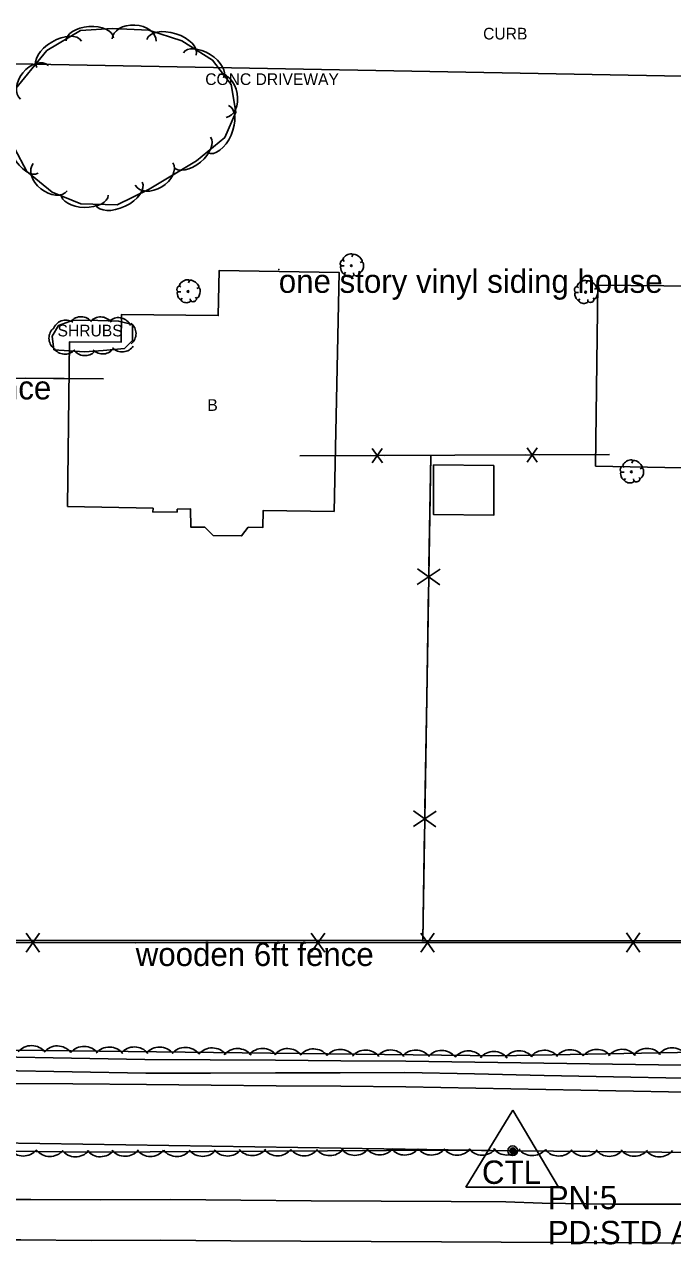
# Model space of a CAD drawing. Extents: x 1802180 to 1804859, y 572524 to 575172.
# Drawn here: x 1804162.6 to 1804301.3, y 573835.7 to 574096.8 of the extents above; entities that cross this region are included whole.
import ezdxf

# ---------------------------------------------------------------- set-up
doc = ezdxf.new("R2010")
doc.units = 0
for name, color, linetype in [('EX_EDGE_PAVEMENT', 7, 'Continuous'), ('EX_SHOULDER', 7, 'Continuous'), ('S_BASELINE', 7, 'Continuous'), ('S_BUILDING', 7, 'Continuous'), ('S_BUILDING_ANNOT', 7, 'Continuous'), ('S_CURB_ANNOT', 7, 'Continuous'), ('S_DITCHLINE', 7, 'Continuous'), ('S_DRIVEWAY_ANNOT', 7, 'Continuous'), ('S_FENCE', 7, 'Continuous'), ('S_FENCE_ANNOT', 7, 'Continuous'), ('S_MSC_PT_SYM', 7, 'Continuous'), ('S_PRIMARY_CTL', 7, 'Continuous'), ('S_PRIMARY_CTL_ANNOT', 7, 'Continuous'), ('S_SANITARY_SEWER', 7, 'Continuous'), ('S_SURVEY_TEXT_ANNOT', 7, 'Continuous'), ('S_TREE', 7, 'Continuous'), ('S_TREE_ANNOT', 7, 'Continuous')]:
    doc.layers.add(name, color=color, linetype=linetype)

msp = doc.modelspace()

# ---------------------------------------------------------------- linework, layer by layer
at = {"layer": 'EX_EDGE_PAVEMENT'}
msp.add_lwpolyline([(1804309.46, 573836.06), (1804294.62, 573836.07), (1804279.62, 573836.18), (1804264.56, 573836.24), (1804251.8, 573836.32), (1804236.8, 573836.41), (1804221.75, 573836.49), (1804206.75, 573836.55), (1804191.75, 573836.68), (1804176.84, 573836.64), (1804161.84, 573836.76), (1804146.85, 573836.78), (1804131.85, 573836.88), (1804116.85, 573836.98), (1804101.6, 573837.45), (1804086.6, 573837.48), (1804071.6, 573837.68), (1804056.62, 573837.73), (1804041.62, 573837.76), (1804026.81, 573837.72), (1804011.81, 573837.78), (1803996.81, 573837.87), (1803981.87, 573837.98), (1803966.87, 573838.11)], dxfattribs=at)
at = {"layer": 'EX_SHOULDER'}
for points in [[(1803968.94, 573846.7), (1803983.93, 573846.57), (1803998.92, 573846.46), (1804013.89, 573846.36), (1804028.84, 573846.32), (1804043.88, 573846.28), (1804058.89, 573846.23), (1804073.98, 573846.14), (1804088.88, 573845.92), (1804104.13, 573845.83), (1804118.91, 573845.51), (1804133.91, 573845.44), (1804148.86, 573845.37), (1804163.92, 573845.38), (1804178.83, 573845.3), (1804193.93, 573845.35), (1804208.89, 573845.23), (1804223.9, 573845.1), (1804238.9, 573845.02), (1804253.9, 573844.93), (1804265.55, 573844.85)], [(1804265.55, 573844.85), (1804273.36, 573844.58), (1804288.27, 573844.41), (1804303.25, 573844.37), (1804318.32, 573844.38), (1804333.32, 573844.25), (1804348.29, 573844.14), (1804363.31, 573844.03), (1804378.28, 573843.94), (1804393.31, 573843.88), (1804408.33, 573843.75), (1804423.29, 573843.57), (1804438.35, 573843.38), (1804453.32, 573843.19), (1804468.29, 573843.07), (1804483.29, 573842.96), (1804498.33, 573842.85), (1804513.31, 573842.69), (1804528.29, 573842.53), (1804543.31, 573842.43), (1804558.32, 573842.29), (1804573.31, 573842.11), (1804582.3, 573842.03)]]:
    msp.add_lwpolyline(points, dxfattribs=at)
at = {"layer": 'S_BASELINE'}
msp.add_line((1803445.92, 573868.28), (1804267.05, 573855.8), dxfattribs=at)
at = {"layer": 'S_BUILDING'}
for points in [[(1804284.8, 574002.25), (1804351.35, 574001.03), (1804352.38, 574050.04), (1804327.23, 574050.19), (1804327.07, 574035.27), (1804320.62, 574035.36), (1804320.63, 574040.65), (1804285.24, 574041.03), (1804284.8, 574002.25)], [(1804228.82, 573992.56), (1804229.94, 574043.7), (1804204.25, 574044.16), (1804204.04, 574034.5), (1804183.37, 574034.75), (1804183.24, 574028.8), (1804172.23, 574028.9), (1804171.8, 573993.66), (1804190.09, 573993.29), (1804190.06, 573992.46), (1804195.29, 573992.49), (1804195.29, 573993.08), (1804198.14, 573993.13), (1804198.16, 573989.25), (1804201.16, 573989.26), (1804202.99, 573987.42), (1804209.04, 573987.35), (1804210.47, 573989.25), (1804213.6, 573989.17), (1804213.65, 573992.78), (1804228.82, 573992.56)], [(1804250.11, 574002.6), (1804262.98, 574002.4), (1804262.98, 573991.8), (1804250.1, 573991.96), (1804250.11, 574002.6)]]:
    msp.add_lwpolyline(points, dxfattribs=at)
at = {"layer": 'S_DITCHLINE'}
for points in [[(1804303.17, 573874.14), (1804288.43, 573874.35), (1804273.69, 573874.56), (1804258.95, 573874.77), (1804244.21, 573874.98), (1804230.25, 573875.07), (1804216.29, 573875.16), (1804202.33, 573875.25), (1804188.37, 573875.34), (1804172.66, 573875.63), (1804156.95, 573875.92), (1804141.23, 573876.21), (1804125.52, 573876.5), (1804111.47, 573876.48), (1804097.41, 573876.47), (1804083.36, 573876.45), (1804069.3, 573876.43), (1804054.36, 573876.72), (1804039.42, 573877), (1804024.48, 573877.28), (1804009.54, 573877.56), (1803993.71, 573877.62), (1803977.88, 573877.67), (1803962.04, 573877.72)], [(1804303.51, 573871.36), (1804288.63, 573871.65), (1804273.75, 573871.94), (1804258.87, 573872.23), (1804243.99, 573872.52), (1804230.13, 573872.49), (1804216.28, 573872.46), (1804202.42, 573872.42), (1804188.57, 573872.39), (1804172.82, 573872.69), (1804157.07, 573872.99), (1804141.32, 573873.29), (1804125.57, 573873.59), (1804111.43, 573873.58), (1804097.3, 573873.57), (1804083.17, 573873.56), (1804069.03, 573873.55), (1804054.24, 573873.45), (1804039.46, 573873.35), (1804024.67, 573873.24), (1804009.88, 573873.14), (1803993.98, 573873.67), (1803978.08, 573874.2), (1803962.19, 573874.73)], [(1804304.14, 573868.36), (1804289.15, 573868.64), (1804274.16, 573868.92), (1804259.16, 573869.21), (1804244.17, 573869.49), (1804230.29, 573869.61), (1804216.41, 573869.73), (1804202.54, 573869.85), (1804188.66, 573869.97), (1804172.93, 573870.09), (1804157.2, 573870.2), (1804141.48, 573870.32), (1804125.75, 573870.44), (1804111.6, 573870.13), (1804097.45, 573869.83), (1804083.29, 573869.53), (1804069.14, 573869.23), (1804054.25, 573869.27), (1804039.35, 573869.32), (1804024.46, 573869.36), (1804009.56, 573869.41), (1803993.84, 573869.85), (1803978.11, 573870.3), (1803962.38, 573870.74)]]:
    msp.add_lwpolyline(points, dxfattribs=at)
at = {"layer": 'S_FENCE'}
for p, q in [((1804287.75, 574004.76), (1804221.52, 574004.48)), ((1804239.17, 574003.01), (1804237, 574006.09)), ((1804239.15, 574006.1), (1804237.01, 574003)), ((1804249.5, 574004.52), (1804247.82, 573900.92)), ((1804272.28, 574003.15), (1804270.11, 574006.23)), ((1804272.27, 574006.24), (1804270.12, 574003.14)), ((1804246.69, 573980.35), (1804251.46, 573976.9)), ((1804251.52, 573980.27), (1804246.64, 573976.97)), ((1804250.67, 573928.47), (1804245.8, 573925.17)), ((1804245.85, 573928.55), (1804250.62, 573925.1)), ((1804165.82, 573902.39), (1804162.95, 573898.3)), ((1804165.82, 573902.39), (1804162.95, 573898.3)), ((1804165.82, 573898.3), (1804162.96, 573902.39)), ((1804165.82, 573898.3), (1804162.96, 573902.39)), ((1804226.82, 573902.39), (1804223.95, 573898.3)), ((1804226.82, 573898.3), (1804223.95, 573902.39)), ((1804226.82, 573902.39), (1804223.95, 573898.3)), ((1804226.82, 573898.3), (1804223.95, 573902.39)), ((1804250.25, 573902.39), (1804247.38, 573898.3)), ((1804250.25, 573898.3), (1804247.38, 573902.39)), ((1804250.25, 573902.39), (1804247.38, 573898.3)), ((1804250.25, 573898.3), (1804247.38, 573902.39)), ((1804294.25, 573902.4), (1804291.38, 573898.3)), ((1804294.25, 573898.3), (1804291.38, 573902.4)), ((1804294.25, 573902.4), (1804291.38, 573898.3)), ((1804294.25, 573898.3), (1804291.38, 573902.4)), ((1804186.39, 573900.34), (1804071, 573900.36)), ((1804382.25, 573900.35), (1804186.39, 573900.34))]:
    msp.add_line(p, q, dxfattribs=at)
for points in [[(1804003.25, 574028.95), (1803976.65, 574029.6), (1803975.14, 573897.9), (1804070.65, 573897.42), (1804070.63, 573900.9), (1804247.6, 573900.79), (1804382.52, 573900.68), (1804382.22, 574004.01), (1804344.22, 574004.59)], [(1804068.64, 574021.48), (1804115.24, 574021.38), (1804179.5, 574021)], [(1804162.7, 574021.1), (1804179.5, 574021)], [(1804236.58, 574004.54), (1804221.52, 574004.48)], [(1804254.64, 574004.62), (1804239.59, 574004.56)], [(1804249.5, 574004.52), (1804249.11, 573980.98)], [(1804269.69, 574004.68), (1804254.64, 574004.62)], [(1804287.75, 574004.76), (1804272.7, 574004.7)], [(1804249.04, 573976.27), (1804248.66, 573952.72)], [(1804248.66, 573952.72), (1804248.27, 573929.18)], [(1804248.2, 573924.47), (1804247.82, 573900.92)], [(1804186.39, 573900.34), (1804166.39, 573900.35)], [(1804186.39, 573900.34), (1804166.39, 573900.35)], [(1804223.38, 573900.34), (1804186.39, 573900.34)], [(1804223.38, 573900.34), (1804186.39, 573900.34)], [(1804247.38, 573900.35), (1804227.38, 573900.34)], [(1804247.38, 573900.35), (1804227.38, 573900.34)], [(1804290.82, 573900.35), (1804250.82, 573900.35)], [(1804290.82, 573900.35), (1804250.82, 573900.35)], [(1804314.82, 573900.35), (1804294.82, 573900.35)], [(1804314.82, 573900.35), (1804294.82, 573900.35)]]:
    msp.add_lwpolyline(points, dxfattribs=at)
at = {"layer": 'S_MSC_PT_SYM'}
for points in [[(1804217, 574044.37), (1804217, 574044.42), (1804217, 574044.37), (1804216.95, 574044.37), (1804217, 574044.37), (1804217, 574044.32), (1804217, 574044.37), (1804217.05, 574044.37)], [(1804186.39, 573900.34), (1804186.39, 573900.39), (1804186.39, 573900.34), (1804186.34, 573900.34), (1804186.39, 573900.34), (1804186.39, 573900.29), (1804186.39, 573900.34), (1804186.44, 573900.34)]]:
    msp.add_lwpolyline(points, dxfattribs=at)
at = {"layer": 'S_PRIMARY_CTL'}
for p, q in [((1804267.05, 573864.5), (1804257.02, 573847.99)), ((1804267.05, 573864.5), (1804276.88, 573847.99)), ((1804257.02, 573847.99), (1804276.88, 573847.99))]:
    msp.add_line(p, q, dxfattribs=at)
for radius in [1.04, 0.609, 0.344]:
    msp.add_circle((1804267.05, 573855.8), radius, dxfattribs=at)
at = {"layer": 'S_SANITARY_SEWER'}
msp.add_line((1804440.94, 574083.26), (1803703, 574096.66), dxfattribs=at)
at = {"layer": 'S_TREE'}
for p, q in [((1804230.74, 574046.42), (1804231.02, 574046.1)), ((1804232.84, 574047.53), (1804232.63, 574047.06)), ((1804234.81, 574045.99), (1804234.44, 574045.84)), ((1804230.38, 574045.13), (1804231, 574045.13)), ((1804231.02, 574043.38), (1804231.28, 574043.77)), ((1804233.05, 574043.23), (1804233.01, 574043.66)), ((1804234.38, 574043.72), (1804234.12, 574043.96)), ((1804195.78, 574040.88), (1804196.06, 574040.56)), ((1804197.88, 574041.99), (1804197.66, 574041.52)), ((1804199.84, 574040.45), (1804199.48, 574040.31)), ((1804280.86, 574040.74), (1804281.13, 574040.42)), ((1804282.95, 574041.85), (1804282.74, 574041.38)), ((1804195.42, 574039.6), (1804196.04, 574039.6)), ((1804196.06, 574037.85), (1804196.31, 574038.23)), ((1804198.09, 574037.7), (1804198.05, 574038.12)), ((1804199.41, 574038.19), (1804199.16, 574038.42)), ((1804280.49, 574039.45), (1804281.11, 574039.45)), ((1804281.13, 574037.7), (1804281.39, 574038.09)), ((1804283.16, 574037.55), (1804283.12, 574037.98)), ((1804284.49, 574038.04), (1804284.23, 574038.28)), ((1804284.92, 574040.31), (1804284.55, 574040.16)), ((1804290.65, 574002.31), (1804290.92, 574001.99)), ((1804292.74, 574003.43), (1804292.53, 574002.96)), ((1804294.71, 574001.89), (1804294.35, 574001.74)), ((1804290.28, 574001.03), (1804290.9, 574001.03)), ((1804290.92, 573999.28), (1804291.18, 573999.66)), ((1804292.96, 573999.13), (1804292.91, 573999.56)), ((1804294.28, 573999.62), (1804294.02, 573999.86))]:
    msp.add_line(p, q, dxfattribs=at)
for points in [[(1804160, 574082.23), (1804167.37, 574091.19), (1804174.59, 574095.48), (1804181.36, 574095.96), (1804189.16, 574095.57), (1804196.27, 574093.31), (1804202.85, 574089.16), (1804206.81, 574083.97), (1804207.81, 574078.01), (1804205.43, 574072.62), (1804199.38, 574067.58), (1804189.26, 574061.55), (1804182.4, 574058.23), (1804174.66, 574058.4), (1804168.52, 574060.89), (1804163.06, 574065.31), (1804160.45, 574070.35), (1804160, 574082.23)], [(1804168.86, 574027.21), (1804168.54, 574030.1), (1804169.9, 574032.39), (1804173, 574033.53), (1804178.3, 574033.43), (1804182.74, 574033.33), (1804185.67, 574032.57), (1804185.69, 574029.17), (1804183.98, 574027.48), (1804179.42, 574027.06), (1804175.41, 574026.73), (1804168.86, 574027.21)], [(1804028.96, 573857.37), (1803940.77, 573858.42), (1803923.97, 573858.58), (1803910.57, 573858.02), (1803901.91, 573857.92), (1803900.12, 573861.4), (1803900.53, 573864.85), (1803905.76, 573869.1), (1803923.73, 573869.56), (1803952.28, 573870.21), (1803968.67, 573874.97), (1803977.07, 573881.31), (1803984.3, 573883.33), (1804072.24, 573880.43), (1804160.36, 573877.32), (1804264.02, 573876.11), (1804344.36, 573877.6), (1804365.24, 573878.46), (1804390.61, 573879.39), (1804413.82, 573880.66), (1804429.89, 573881.62), (1804461.37, 573882.29), (1804473.87, 573881.54)], [(1804491.81, 573853.7), (1804252.68, 573855.92), (1804176.89, 573855.49), (1804029.05, 573857.29)]]:
    msp.add_lwpolyline(points, dxfattribs=at)
for centre in [(1804232.53, 574045.19), (1804197.57, 574039.65), (1804282.64, 574039.51), (1804292.43, 574001.08)]:
    msp.add_circle(centre, 0.188, dxfattribs=at)
for centre, radius, start, end in [((1804171.46, 574030.66), 2.87, 59.4121, 161.009), ((1804174.7, 574031.4), 2.87, 38.1597, 139.7566), ((1804178.87, 574031.35), 2.87, 37.8885, 139.4854), ((1804182.68, 574031.2), 2.87, 24.7304, 126.3273), ((1804183.58, 574030.66), 2.87, 309.5568, 51.1537), ((1804170.7, 574029.66), 2.87, 135.5213, 237.1182), ((1804171.23, 574029.12), 2.87, 215.0429, 316.6398), ((1804179.34, 574029.16), 2.87, 224.4099, 326.0068), ((1804183.49, 574029.6), 2.87, 224.4099, 326.0068), ((1804175.51, 574028.8), 2.87, 215.0429, 316.6398), ((1804164.1, 573874.61), 3.7, 38.533, 140.1299), ((1804169.62, 573874.54), 3.7, 38.533, 140.1299), ((1804175.35, 573874.44), 3.7, 38.533, 140.1299), ((1804180.76, 573874.3), 3.7, 38.533, 140.1299), ((1804186.12, 573874.32), 3.7, 38.533, 140.1299), ((1804191.5, 573874.29), 3.7, 38.533, 140.1299), ((1804197.03, 573874.22), 3.7, 38.533, 140.1299), ((1804202.76, 573874.12), 3.7, 38.533, 140.1299), ((1804208.17, 573873.98), 3.7, 38.533, 140.1299), ((1804213.53, 573874), 3.7, 38.533, 140.1299), ((1804218.91, 573873.97), 3.7, 38.533, 140.1299), ((1804224.43, 573873.9), 3.7, 38.533, 140.1299), ((1804230.16, 573873.8), 3.7, 38.533, 140.1299), ((1804235.58, 573873.66), 3.7, 38.533, 140.1299), ((1804240.94, 573873.68), 3.7, 38.533, 140.1299), ((1804246.32, 573873.65), 3.7, 38.533, 140.1299), ((1804251.84, 573873.58), 3.7, 38.533, 140.1299), ((1804257.57, 573873.48), 3.7, 38.533, 140.1299), ((1804262.98, 573873.34), 3.7, 38.533, 140.1299), ((1804268.43, 573873.49), 3.7, 40.2634, 141.8603), ((1804273.81, 573873.62), 3.7, 40.2634, 141.8603), ((1804279.33, 573873.72), 3.7, 40.2634, 141.8603), ((1804285.06, 573873.8), 3.7, 40.2634, 141.8603), ((1804290.47, 573873.82), 3.7, 40.2634, 141.8603), ((1804295.83, 573874), 3.7, 40.2634, 141.8603), ((1804301.21, 573874.13), 3.7, 40.2634, 141.8603), ((1804162.34, 573858.35), 3.67, 218.5055, 320.1024), ((1804168.03, 573858.25), 3.67, 218.5055, 320.1024), ((1804173.51, 573858.18), 3.67, 218.5055, 320.1024), ((1804178.81, 573858.19), 3.67, 219.5243, 321.1212), ((1804184.13, 573858.29), 3.67, 219.5243, 321.1212), ((1804189.51, 573858.25), 3.67, 219.5243, 321.1212), ((1804195.2, 573858.24), 3.67, 219.5243, 321.1212), ((1804200.69, 573858.27), 3.67, 219.5243, 321.1212), ((1804206.03, 573858.34), 3.67, 219.5243, 321.1212), ((1804211.36, 573858.44), 3.67, 219.5243, 321.1212), ((1804216.73, 573858.4), 3.67, 219.5243, 321.1212), ((1804222.42, 573858.4), 3.67, 219.5243, 321.1212), ((1804227.91, 573858.43), 3.67, 219.5243, 321.1212), ((1804233.25, 573858.49), 3.67, 219.5243, 321.1212), ((1804238.58, 573858.6), 3.67, 219.5243, 321.1212), ((1804243.95, 573858.55), 3.67, 219.5243, 321.1212), ((1804249.65, 573858.55), 3.67, 219.5243, 321.1212), ((1804255.17, 573858.54), 3.67, 218.6696, 320.2665), ((1804260.52, 573858.53), 3.67, 218.6696, 320.2665), ((1804265.84, 573858.55), 3.67, 218.6696, 320.2665), ((1804271.22, 573858.43), 3.67, 218.6696, 320.2665), ((1804276.91, 573858.34), 3.67, 218.6696, 320.2665), ((1804282.39, 573858.29), 3.67, 218.6696, 320.2665), ((1804287.74, 573858.28), 3.67, 218.6696, 320.2665), ((1804293.06, 573858.3), 3.67, 218.6696, 320.2665), ((1804298.44, 573858.18), 3.67, 218.6696, 320.2665)]:
    msp.add_arc(centre, radius, start, end, dxfattribs=at)
for centre, major_axis, ratio, start_param, end_param in [((1804176.57, 574093.61), (-5.05, -0.35), 0.540699, 3.141593, 6.283185), ((1804186.05, 574093.47), (-4.68, 0.23), 0.685311, 3.141593, 6.283185), ((1804194.04, 574091.91), (-5.29, 1.69), 0.55008, 3.141593, 6.283185), ((1804169.98, 574090.41), (-4.78, -2.83), 0.55008, 3.141593, 6.283185), ((1804200.86, 574088.04), (-4.28, 2.7), 0.540699, 3.141593, 6.283185), ((1804164.72, 574084.42), (-2.98, -3.62), 0.685311, 3.141593, 6.283185), ((1804204.94, 574081.49), (-0.78, 4.62), 0.685311, 3.141593, 6.283185), ((1804204.01, 574074.38), (2.25, 5.08), 0.55008, 3.141593, 6.283185), ((1804162.96, 574069.88), (2.56, -4.93), 0.55008, 3.141593, 6.283185), ((1804198.5, 574069.45), (3.89, 3.24), 0.540699, 3.141593, 6.283185), ((1804168.1, 574064.13), (3.64, -2.95), 0.685311, 3.141593, 6.283185), ((1804190.3, 574064.79), (4.03, 2.4), 0.685311, 3.141593, 6.283185), ((1804182.79, 574060.65), (5, 2.42), 0.55008, 3.141593, 6.283185), ((1804175.46, 574060.39), (5.06, -0.11), 0.540699, 3.141593, 6.283185), ((1804230.56, 574045.79), (0.168, 0.567), 0.646762, 0, 3.141593), ((1804231.79, 574046.95), (1.02, 0.6), 0.471018, 0, 3.141593), ((1804233.81, 574046.77), (-1, 0.75), 0.405113, 3.141593, 6.283186), ((1804234.56, 574044.89), (0.25, 1.13), 0.482994, 3.141593, 6.283185), ((1804230.73, 574044.32), (-0.337, 0.88), 0.420543, 6.283185, 9.424777), ((1804232.09, 574043.34), (-1.01, 0.11), 0.529943, 0, 3.141593), ((1804233.72, 574043.5), (0.602, 0.255), 0.711534, 3.141592, 6.283185), ((1804195.6, 574040.25), (0.168, 0.567), 0.646762, 0, 3.141593), ((1804196.83, 574041.42), (1.02, 0.6), 0.471018, 0, 3.141593), ((1804198.85, 574041.24), (-1, 0.75), 0.405113, 3.141593, 6.283186), ((1804199.59, 574039.36), (0.25, 1.13), 0.482994, 3.141593, 6.283185), ((1804280.67, 574040.11), (0.168, 0.567), 0.646762, 0, 3.141593), ((1804281.91, 574041.27), (1.02, 0.6), 0.471018, 0, 3.141593), ((1804283.92, 574041.09), (-1, 0.75), 0.405113, 3.141593, 6.283186), ((1804195.77, 574038.79), (-0.337, 0.88), 0.420543, 6.283185, 9.424777), ((1804197.12, 574037.81), (-1.01, 0.11), 0.529943, 0, 3.141593), ((1804198.75, 574037.97), (0.602, 0.255), 0.711534, 3.141592, 6.283185), ((1804280.84, 574038.64), (-0.337, 0.88), 0.420543, 6.283185, 9.424777), ((1804283.83, 574037.82), (0.602, 0.255), 0.711534, 3.141592, 6.283185), ((1804284.67, 574039.21), (0.25, 1.13), 0.482994, 3.141593, 6.283185), ((1804282.2, 574037.66), (-1.01, 0.11), 0.529943, 0, 3.141593), ((1804290.46, 574001.68), (0.168, 0.567), 0.646762, 0, 3.141593), ((1804291.7, 574002.85), (1.02, 0.6), 0.471018, 0, 3.141593), ((1804293.71, 574002.67), (-1, 0.75), 0.405113, 3.141593, 6.283186), ((1804294.46, 574000.79), (0.25, 1.13), 0.482994, 3.141593, 6.283185), ((1804290.63, 574000.22), (-0.337, 0.88), 0.420543, 6.283185, 9.424777), ((1804291.99, 573999.24), (-1.01, 0.11), 0.529943, 0, 3.141593), ((1804293.62, 573999.4), (0.602, 0.255), 0.711534, 3.141592, 6.283185)]:
    msp.add_ellipse(centre, major_axis=major_axis, ratio=ratio, start_param=start_param, end_param=end_param, dxfattribs=at)

# ---------------------------------------------------------------- texts
at = {"layer": 'S_BUILDING_ANNOT'}
msp.add_text('B', height=2.5, dxfattribs=at).set_placement((1804201.72, 574014.12))
at = {"layer": 'S_CURB_ANNOT'}
msp.add_text('CURB', height=2.5, dxfattribs=at).set_placement((1804260.72, 574093.58))
at = {"layer": 'S_DRIVEWAY_ANNOT'}
msp.add_text('CONC DRIVEWAY', height=2.5, dxfattribs=at).set_placement((1804201.26, 574083.84))
at = {"layer": 'S_FENCE_ANNOT'}
msp.add_text('wooden 6ft fence ', height=5, dxfattribs=at).set_placement((1804186.39, 573895.34))
at = {"layer": 'S_PRIMARY_CTL'}
msp.add_text('CTL', height=5, rotation=360, dxfattribs=at).set_placement((1804260.47, 573848.72))
at = {"layer": 'S_PRIMARY_CTL_ANNOT'}
for s, p in [('PN:5', (1804274.55, 573843.3)), ('PD:STD ARDOT MON. STAMPED PN:5 18', (1804274.55, 573835.8))]:
    msp.add_text(s, height=5, dxfattribs=at).set_placement(p)
at = {"layer": 'S_SURVEY_TEXT_ANNOT'}
for s, p in [('one story vinyl siding house', (1804217, 574039.37)), ('6 ft wooden fence', (1804115.54, 574016.57))]:
    msp.add_text(s, height=5, dxfattribs=at).set_placement(p)
at = {"layer": 'S_TREE_ANNOT'}
msp.add_text('SHRUBS', height=2.5, dxfattribs=at).set_placement((1804169.66, 574030.05))

doc.saveas('drawing.dxf')
